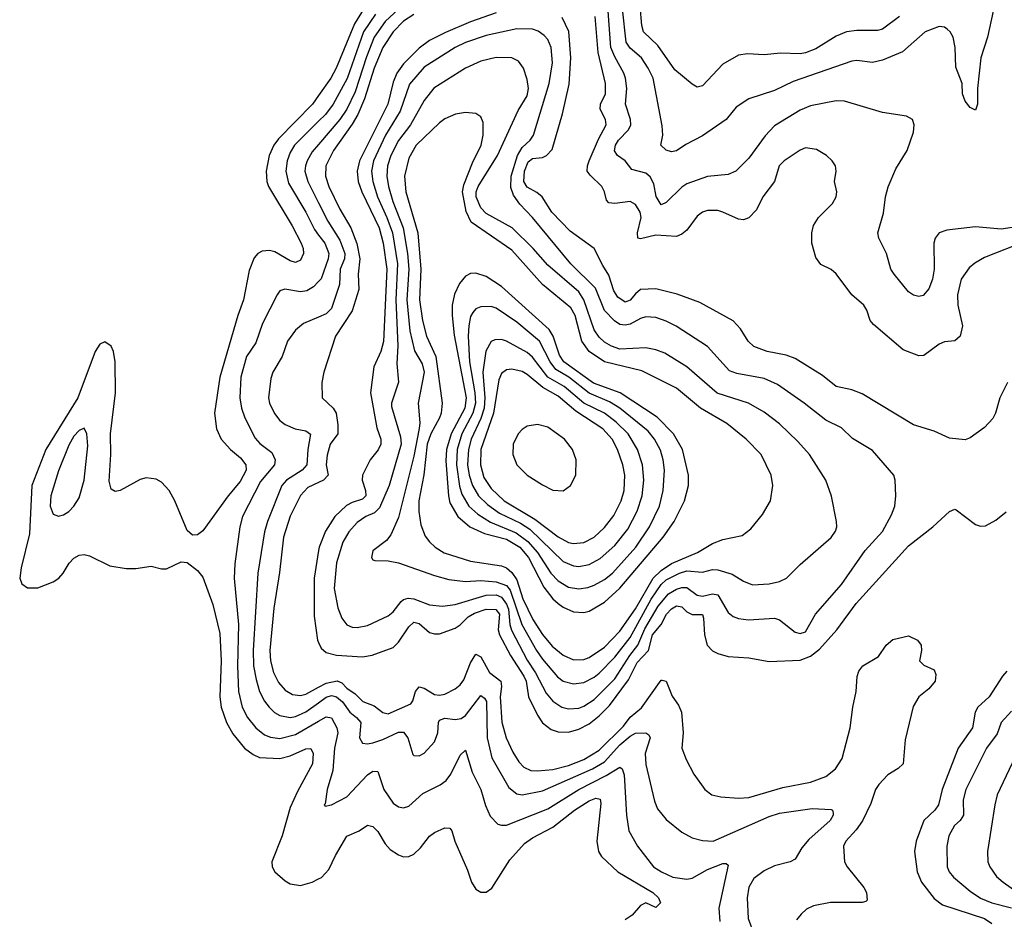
# Model space of a CAD drawing. Header units: inches. Extents: x 1649636 to 1815363, y 506543 to 641975.
# Tile 303 of 656: x 1678839 to 1682662, y 625846 to 629338. Entities that reach past the tile are written whole.
import ezdxf

# ---------------------------------------------------------------- set-up
doc = ezdxf.new("R2010")
doc.units = ezdxf.units.IN
doc.header["$MEASUREMENT"] = 0
doc.layers.add('B6672', color=7, linetype='Continuous')
doc.layers.add('B6682', color=7, linetype='Continuous')

msp = doc.modelspace()

# ---------------------------------------------------------------- linework, layer by layer
at = {"layer": 'B6672', "color": 5}
for points, elevation in [([(1680000, 629043.7), (1679976.1, 629010), (1679844.2, 628875.8), (1679826.3, 628850), (1679808.3, 628810), (1679796.4, 628750), (1679799.3, 628710), (1679805.3, 628690), (1679897.8, 628537.8), (1679932.1, 628470), (1679940.1, 628450), (1679941.9, 628430), (1679930, 628404.5), (1679910, 628395.6), (1679890, 628402.3), (1679830, 628437.3), (1679810, 628441.7), (1679781.3, 628438.7), (1679764, 628430), (1679750, 628412.8), (1679730, 628363.7), (1679708, 628250), (1679685.9, 628190), (1679616.9, 627950), (1679595.4, 627810), (1679603.7, 627750), (1679621.8, 627710), (1679657.9, 627670), (1679697.4, 627637.4), (1679717.1, 627610), (1679718.8, 627590), (1679695.1, 627544.9), (1679648.7, 627490), (1679550, 627354), (1679530, 627338.7), (1679510, 627337), (1679490, 627355.1), (1679441.4, 627470), (1679419.9, 627510), (1679390, 627542.2), (1679370, 627554.7), (1679330, 627559.9), (1679306.9, 627553.1), (1679230, 627509.9), (1679210, 627506.2), (1679195.2, 627515.2), (1679187.1, 627547.1), (1679192.8, 627650), (1679191.6, 627730), (1679211.2, 627890), (1679209.9, 628010), (1679204, 628050), (1679194.2, 628070), (1679170, 628086.9), (1679150, 628077.9), (1679132.6, 628050), (1679064.8, 627870), (1678940.9, 627670), (1678886.9, 627530), (1678878.1, 627341.9), (1678844.6, 627210), (1678839.5, 627170), (1678848.1, 627148.1), (1678870, 627132.6), (1678910, 627132.7), (1678970, 627155.7), (1678991.2, 627170), (1679008.5, 627190), (1679031.8, 627228.2), (1679050, 627248.3), (1679070, 627259.7), (1679090, 627262.6), (1679110, 627256.9), (1679190, 627217.5), (1679252.4, 627207.6), (1679290, 627207.2), (1679350, 627217.1), (1679390, 627206), (1679410, 627206), (1679466.8, 627233.2), (1679490, 627230.7), (1679530, 627200.4), (1679550, 627174.4), (1679590, 627068.5), (1679616.1, 626956.1), (1679621.3, 626850), (1679616.6, 626710), (1679621.2, 626670), (1679642.5, 626610), (1679666.7, 626566.7), (1679712.1, 626510), (1679745.4, 626485.4), (1679770, 626474.9), (1679850, 626470.5), (1679890, 626481.1), (1679950, 626508.4), (1679970, 626509.1), (1679979.3, 626490), (1679976.2, 626450), (1679917.9, 626342.1), (1679890, 626280.3), (1679858.5, 626170), (1679818.7, 626070), (1679820.1, 626050), (1679829.6, 626030), (1679870, 625996.1), (1679890, 625984.4), (1679930, 625977.3), (1679975.1, 625990), (1680000, 626003.1)], 520), ([(1680000, 628943.2), (1679907.1, 628850), (1679890, 628822.6), (1679877.6, 628790), (1679873, 628750), (1679882.9, 628702.9), (1679950.8, 628590), (1679983.6, 628523.6), (1680000, 628501.8)], 540), ([(1680000, 628853.5), (1679975.4, 628824.6), (1679955, 628790), (1679948.9, 628770), (1679947, 628750), (1679958.5, 628710), (1680000, 628627.3)], 560), ([(1680000, 628322), (1679979.6, 628300.4), (1679954.4, 628285.6), (1679930, 628281.1), (1679868.7, 628291.3), (1679850, 628284.7), (1679838.8, 628270), (1679781.8, 628158.2), (1679756, 628084), (1679720.4, 628030), (1679698.2, 627950), (1679693.6, 627870), (1679700.3, 627830), (1679713.1, 627793.1), (1679753.7, 627713.7), (1679772.5, 627692.5), (1679818.1, 627658.1), (1679831.6, 627630), (1679828.2, 627610), (1679774.1, 627545.9), (1679704.4, 627410), (1679694.7, 627370), (1679674.5, 627225.5), (1679671.6, 627170), (1679689, 626990), (1679684.6, 626830), (1679688.6, 626730), (1679703.1, 626670), (1679723.8, 626630), (1679756.6, 626590), (1679790, 626562.7), (1679812.7, 626552.7), (1679850, 626548.2), (1679910, 626563.1), (1680000, 626614.7)], 540), ([(1680000, 628183.5), (1679941, 628159), (1679910, 628132.6), (1679879.2, 628090), (1679859, 628030), (1679821.9, 627970), (1679814.4, 627945.6), (1679805.9, 627870), (1679809.6, 627849.6), (1679828.9, 627808.9), (1679850, 627782.7), (1679870, 627766.3), (1679908.5, 627750), (1679950, 627742.4), (1679968.6, 627728.6), (1679958.3, 627670), (1679954.4, 627610), (1679935.6, 627590), (1679875.9, 627550), (1679857.9, 627530), (1679801.2, 627390), (1679790.1, 627350), (1679764.6, 627190), (1679745.4, 626890), (1679747.4, 626830), (1679757, 626777), (1679771, 626731), (1679790, 626693.5), (1679807.7, 626670), (1679829.4, 626649.4), (1679850, 626637.5), (1679890, 626629.7), (1679910, 626633.4), (1679950, 626651), (1680000, 626686.6)], 560), ([(1680000, 627541.2), (1679958.4, 627521.6), (1679930, 627490.6), (1679889.5, 627410.5), (1679864, 627330), (1679848, 627192), (1679825.8, 627054.2), (1679810.8, 626890), (1679813.4, 626850), (1679824.7, 626804.7), (1679844.9, 626764.9), (1679870, 626735.6), (1679898.8, 626718.8), (1679930, 626714.7), (1679950, 626719.9), (1680000, 626746.7)], 580), ([(1680000, 627277.1), (1679983.4, 627170), (1679983.2, 627023.2), (1679995.6, 626930), (1680000, 626920.4)], 620)]:
    msp.add_lwpolyline(points, dxfattribs=dict(at, elevation=elevation))
at = {"layer": 'B6672', "color": 5, "elevation": 540}
msp.add_lwpolyline([(1679090, 627752.6), (1679070, 627743.1), (1679050, 627720.7), (1679030, 627686), (1678990, 627587.4), (1678960.1, 627490), (1678957.2, 627450), (1678970, 627418.3), (1678990, 627411.3), (1679010, 627416.2), (1679030, 627429.2), (1679050, 627449.2), (1679070, 627482.3), (1679089.4, 627550), (1679103.9, 627683.9), (1679100.8, 627730)], close=True, dxfattribs=at)
at = {"layer": 'B6682', "color": 5}
for points, elevation in [([(1680177.3, 629382.7), (1680138.8, 629321.2), (1680068.3, 629150), (1680046.9, 629110), (1680000, 629043.7)], 520), ([(1680310, 629378.9), (1680258.5, 629330), (1680216.3, 629270), (1680186.1, 629193.9), (1680142.6, 629057.4), (1680109.5, 628990), (1680081.9, 628950), (1680000, 628853.5)], 560), ([(1682710, 628533.3), (1682650, 628524.9), (1682550, 628534), (1682438.6, 628521.4), (1682409.5, 628510.5), (1682393.8, 628490), (1682388.4, 628470), (1682390.1, 628370), (1682383.2, 628330), (1682370, 628293.6), (1682347.5, 628267.5), (1682330, 628263), (1682310, 628268), (1682290, 628281.3), (1682235.1, 628350), (1682222.4, 628370), (1682205.3, 628430), (1682175.3, 628490), (1682170.8, 628510), (1682193.9, 628586.1), (1682200.8, 628650), (1682211.5, 628688.5), (1682241.1, 628758.9), (1682285.7, 628830), (1682310, 628901), (1682313, 628930), (1682306, 628950), (1682283, 628963), (1682190, 628978), (1682041.5, 629021.5), (1682010, 629022.9), (1681910, 629003.4), (1681870, 628986.4), (1681770, 628925.5), (1681733.5, 628886.5), (1681670, 628800.3), (1681620.2, 628750), (1681590, 628736.5), (1681510, 628729), (1681430, 628700.2), (1681410, 628688), (1681350, 628628), (1681330, 628618.7), (1681311.3, 628651.3), (1681301.1, 628701.1), (1681287.7, 628727.7), (1681270, 628741.6), (1681216.8, 628756.8), (1681190.6, 628790), (1681160.2, 628810), (1681149.2, 628829.2), (1681152.6, 628850), (1681164.8, 628870), (1681202.7, 628910), (1681212.6, 628930), (1681211, 628950), (1681192.2, 629010), (1681197, 629070), (1681191.4, 629110), (1681185.5, 629130), (1681150, 629193.3), (1681135.3, 629230), (1681124.9, 629370)], 560), ([(1682618.8, 629370), (1682596.8, 629270), (1682571.8, 629190), (1682558.4, 629070), (1682558.3, 629010), (1682550, 628986), (1682530, 628996.9), (1682510, 629022), (1682499.8, 629050), (1682499.3, 629090), (1682473.9, 629153.9), (1682471.5, 629230), (1682463.2, 629270), (1682452.4, 629290), (1682440.5, 629300.5), (1682430, 629308.7), (1682410, 629311.3), (1682355.3, 629290), (1682266.8, 629213.2), (1682190, 629180.5), (1682150, 629171.9), (1682090, 629178.7), (1682070, 629176.5), (1681842.3, 629097.7), (1681770, 629062.5), (1681670, 629031), (1681621.8, 628998.2), (1681582.6, 628950), (1681490, 628886.6), (1681426.2, 628853.8), (1681390, 628828.5), (1681370, 628825.3), (1681350, 628830.9), (1681328.7, 628850), (1681336, 628890), (1681334.5, 628925.5), (1681298.8, 629110), (1681279.6, 629150), (1681253.2, 629190), (1681210, 629226.5), (1681194.5, 629250), (1681180.3, 629380.3)], 540), ([(1682255.4, 629350), (1682190, 629300.8), (1682170, 629295), (1682090, 629295.3), (1682050, 629289.9), (1682010, 629273.1), (1681930, 629223.9), (1681890, 629208.4), (1681870, 629204.5), (1681792.8, 629207.2), (1681730, 629201.5), (1681665.2, 629205.2), (1681630, 629199.3), (1681570, 629165.2), (1681490, 629081.4), (1681470, 629076.3), (1681450, 629087), (1681382.6, 629142.6), (1681317, 629237), (1681261.3, 629290), (1681254.7, 629314.7), (1681248.1, 629390)], 520), ([(1680690, 629364.7), (1680590, 629329.6), (1680492.3, 629287.7), (1680430, 629256.2), (1680390, 629227.7), (1680330, 629166.7), (1680304.2, 629130), (1680290, 629095.4), (1680268.6, 629010), (1680158.8, 628790), (1680149.5, 628750), (1680154.2, 628710), (1680167.3, 628670), (1680234.7, 628530), (1680250.8, 628470.8), (1680265, 628370), (1680251.5, 628088.5), (1680241.1, 628050), (1680214.1, 627990), (1680201.9, 627890), (1680225.8, 627754.2), (1680241.1, 627710), (1680241.3, 627690), (1680231.8, 627668.2), (1680200.7, 627630), (1680170.7, 627570), (1680169.4, 627550), (1680181.8, 627510), (1680182.8, 627490), (1680170, 627477.2), (1680130, 627464.5), (1680108.3, 627451.7), (1680063.3, 627410), (1680026.7, 627353.3), (1680002, 627290), (1680000, 627277.1)], 620), ([(1680220.7, 629359.3), (1680174.3, 629290), (1680111.3, 629108.7), (1680056.7, 629010), (1680026.8, 628970), (1680000, 628943.2)], 540), ([(1680370, 629357.2), (1680330, 629331.6), (1680289.1, 629290), (1680250, 629229.9), (1680216.3, 629150), (1680178.8, 629030), (1680152, 628970), (1680130, 628932), (1680057.5, 628830), (1680027.8, 628770), (1680026.6, 628730), (1680039.7, 628690), (1680082.1, 628602.1), (1680124.8, 628530), (1680148.7, 628468.7), (1680159.6, 628410), (1680154.2, 628350), (1680155.7, 628290), (1680130, 628207.5), (1680065.2, 628110), (1680020.8, 627970), (1680012.3, 627930), (1680014, 627870), (1680056.3, 627830), (1680067.6, 627810), (1680074.7, 627765.3), (1680075.1, 627730), (1680044.6, 627690), (1680032.7, 627647.3), (1680029.8, 627610), (1680036.9, 627570), (1680018.6, 627550), (1680000, 627541.2)], 580), ([(1682674.8, 627930), (1682645.1, 627870), (1682628.1, 627810), (1682617.7, 627790), (1682585.5, 627754.5), (1682530, 627715), (1682510, 627706.8), (1682450, 627713.6), (1682390, 627740.9), (1682310, 627764.8), (1682110, 627885.7), (1682070, 627901.4), (1682010, 627914.1), (1681956.4, 627956.4), (1681850, 628023), (1681815.6, 628035.6), (1681741.6, 628050), (1681689.9, 628069.9), (1681667.8, 628090), (1681638.5, 628138.5), (1681610, 628168.7), (1681480.2, 628240.2), (1681391.9, 628271.9), (1681310, 628292.8), (1681250, 628289.9), (1681230, 628274), (1681210, 628249.4), (1681190, 628241.6), (1681161.3, 628261.3), (1681145.9, 628285.9), (1681126.7, 628346.7), (1681103.2, 628383.2), (1681070.2, 628450.2), (1680976.8, 628516.8), (1680905, 628590), (1680867.8, 628650), (1680847.2, 628667.2), (1680810, 628687.4), (1680797.4, 628710), (1680799.2, 628750), (1680814.1, 628785.9), (1680830, 628798.4), (1680870, 628803.2), (1680885.2, 628810), (1680906.7, 628833.3), (1680947.5, 628972.5), (1680972.5, 629087.5), (1680979.9, 629190), (1680971.4, 629291.4), (1680946.3, 629346.3)], 620), ([(1682750, 628478.8), (1682585.3, 628414.7), (1682547.6, 628392.4), (1682526, 628374), (1682495.4, 628330), (1682480.9, 628270), (1682482, 628230), (1682500.4, 628150), (1682491, 628109), (1682470, 628091.6), (1682430, 628086.9), (1682410, 628078.3), (1682350, 628033.8), (1682330, 628033.6), (1682270, 628056.8), (1682154.9, 628154.9), (1682141.5, 628170), (1682129.1, 628210), (1682117.1, 628230), (1682069.9, 628269.9), (1682010, 628351.6), (1681990, 628368), (1681950, 628388), (1681930, 628415.1), (1681915.4, 628470), (1681914.7, 628510), (1681921.4, 628538.6), (1681941.6, 628570), (1681995.4, 628624.6), (1682009.7, 628650), (1682012.6, 628670), (1682003, 628710), (1682009.6, 628750), (1682007.6, 628770), (1681994, 628790), (1681972, 628810), (1681933.5, 628833.5), (1681890, 628839.8), (1681870, 628831.7), (1681807.2, 628790), (1681788.6, 628770), (1681770.3, 628710), (1681724.9, 628650), (1681700.7, 628599.3), (1681670, 628568.4), (1681650, 628561.5), (1681630, 628563.8), (1681570, 628591.2), (1681550, 628596.5), (1681510, 628596.7), (1681490, 628590.5), (1681470, 628575.4), (1681430, 628521.4), (1681410, 628504.6), (1681390, 628496.5), (1681310, 628500.9), (1681250, 628486.8), (1681238.9, 628490), (1681238.1, 628510), (1681251.9, 628570), (1681248.6, 628590), (1681230, 628619.8), (1681210, 628632.3), (1681150, 628623.9), (1681126.8, 628626.8), (1681117.5, 628637.5), (1681109.9, 628670), (1681099.2, 628690), (1681054, 628734), (1681043.4, 628750), (1681044, 628770), (1681051.1, 628790), (1681086.5, 628873.5), (1681116.4, 628930), (1681113.5, 628950), (1681093.7, 628990), (1681094.3, 629010), (1681113.8, 629050), (1681114.5, 629090), (1681085.3, 629210), (1681073.5, 629350)], 580), ([(1680000, 628627.3), (1680035.9, 628555.9), (1680082.4, 628482.4), (1680102.3, 628430), (1680100.6, 628410), (1680084.1, 628370), (1680081.3, 628310), (1680050, 628216.8), (1680030, 628195.9), (1680000, 628183.5)], 560), ([(1680000, 628501.8), (1680023.8, 628470), (1680040.3, 628430), (1680037.6, 628410), (1680010, 628332.5), (1680000, 628322)], 540), ([(1680000, 626920.4), (1680010, 626898.6), (1680030, 626882), (1680070, 626871), (1680170, 626864.9), (1680208.6, 626871.4), (1680290, 626901.1), (1680310, 626921.4), (1680350, 626981.5), (1680370, 626999.2), (1680390, 626994), (1680430, 626959.5), (1680450, 626953.9), (1680470, 626954.8), (1680530, 626976.3), (1680550, 626989.7), (1680580.1, 627019.9), (1680605, 627035), (1680650, 627050.4), (1680688.3, 627048.3), (1680702.5, 627030), (1680697.5, 626970), (1680702.5, 626950), (1680745.1, 626870), (1680797.4, 626790), (1680806.3, 626770), (1680815.6, 626710), (1680850, 626639), (1680870, 626608.9), (1680903.2, 626583.2), (1680930, 626573.6), (1680970, 626572.5), (1681010, 626584.4), (1681050, 626605.1), (1681090, 626635.4), (1681130, 626676.5), (1681203.7, 626776.3), (1681237, 626843), (1681280.3, 626890), (1681296.2, 626950), (1681329.8, 626990.2), (1681351, 627030), (1681370, 627051.2), (1681390, 627063.1), (1681410, 627059.2), (1681430, 627040.1), (1681450, 627029.2), (1681490, 627028.9), (1681494.8, 627014.8), (1681498, 626950), (1681508.3, 626910), (1681530, 626888.3), (1681550, 626877.8), (1681590, 626866.7), (1681670, 626861.2), (1681750, 626846.7), (1681870, 626851.9), (1681910, 626867.6), (1681944.8, 626895.2), (1682011.6, 626970), (1682087.7, 627072.3), (1682290, 627296.3), (1682385.1, 627370), (1682450, 627428.8), (1682470, 627437.6), (1682475.8, 627435.8), (1682550, 627378.4), (1682570, 627372.2), (1682590, 627374), (1682630, 627395.3), (1682670, 627427.2)], 620), ([(1680000, 626746.7), (1680030, 626762.8), (1680071.6, 626771.6), (1680090, 626764.1), (1680110, 626743.8), (1680142, 626722), (1680171.2, 626691.2), (1680215.4, 626675.4), (1680250, 626649.3), (1680270, 626644.3), (1680357.5, 626682.5), (1680366.3, 626693.7), (1680376.9, 626730), (1680390, 626748.5), (1680410, 626743.3), (1680450, 626719.1), (1680470, 626715.9), (1680490, 626719.8), (1680530, 626741.1), (1680550, 626756.8), (1680564.5, 626775.5), (1680590, 626841.3), (1680610, 626875), (1680630, 626864.6), (1680663.8, 626803.8), (1680707.6, 626770), (1680710.1, 626750), (1680704.9, 626710), (1680711.2, 626611.2), (1680728.5, 626550), (1680754.8, 626494.8), (1680777.4, 626457.4), (1680796.9, 626436.9), (1680824.3, 626424.3), (1680850, 626422.3), (1680910, 626428.1), (1680970, 626442.7), (1681030, 626467), (1681090, 626503.2), (1681183.5, 626596.5), (1681210, 626631.3), (1681253.5, 626666.5), (1681330, 626775), (1681334.6, 626774.6), (1681350, 626770.2), (1681372.6, 626712.6), (1681396.9, 626676.9), (1681408.4, 626650), (1681415.3, 626570), (1681410.9, 626510), (1681426.6, 626466.6), (1681456.9, 626410), (1681499.6, 626350), (1681526.4, 626330), (1681561.3, 626321.3), (1681630, 626315.9), (1681670, 626319), (1681802.2, 626357.8), (1681910, 626378.2), (1681970, 626401.1), (1682007.2, 626430), (1682033.2, 626470), (1682064.5, 626590), (1682074, 626670), (1682086.8, 626730), (1682091.2, 626788.8), (1682097.7, 626810), (1682113.7, 626830), (1682173.4, 626866.6), (1682204, 626910), (1682230, 626931.9), (1682290, 626946), (1682326, 626930), (1682339.1, 626910), (1682340.5, 626890), (1682333, 626850), (1682350, 626833), (1682390, 626814.9), (1682397, 626797), (1682393.7, 626770), (1682370, 626740.7), (1682330.7, 626709.3), (1682308.2, 626671.7), (1682277.4, 626542.6), (1682270.1, 626449.9), (1682250, 626431.5), (1682210, 626407), (1682175.1, 626370), (1682162.6, 626350), (1682143.6, 626296.4), (1682111.9, 626228.1), (1682087, 626193), (1682047.7, 626150), (1682038.5, 626130), (1682041.6, 626070), (1682052.6, 626050), (1682116.8, 625970), (1682127.9, 625950), (1682130, 625920.9), (1682125.1, 625914.9), (1682110, 625911.8), (1681987.9, 625912.1), (1681921, 625899), (1681894.8, 625885.2), (1681873.2, 625866.8), (1681855.5, 625844.5)], 580), ([(1682672.6, 626810), (1682654.8, 626790), (1682603, 626710), (1682559.5, 626670), (1682549, 626650), (1682539, 626590), (1682483.1, 626510), (1682420.5, 626350), (1682406.3, 626290), (1682392.8, 626270), (1682349.5, 626230), (1682320.4, 626150), (1682314.1, 626110), (1682323.8, 626030), (1682341, 625990), (1682390, 625927.1), (1682422.4, 625902.4), (1682586, 625850), (1682613.8, 625830)], 620), ([(1680000, 626686.6), (1680030, 626707.9), (1680050, 626715.1), (1680070, 626709.7), (1680093, 626690), (1680121.1, 626650), (1680147.3, 626630), (1680163.4, 626610), (1680158.4, 626550), (1680170, 626530.2), (1680190, 626527.5), (1680210, 626531.2), (1680250, 626544.1), (1680310, 626572.1), (1680330, 626572.1), (1680347, 626550), (1680366.1, 626486.1), (1680370, 626481.7), (1680390, 626480.2), (1680410, 626491.3), (1680450, 626534.9), (1680463.2, 626570), (1680465.6, 626610), (1680470, 626619.7), (1680490, 626626.9), (1680530, 626621.9), (1680553.8, 626626.2), (1680570, 626637.2), (1680630, 626715.5), (1680644.3, 626704.3), (1680651.4, 626691.4), (1680654.3, 626550), (1680672.5, 626472.5), (1680738.2, 626358.2), (1680770, 626333.4), (1680790, 626329.6), (1680870, 626344.7), (1681064.1, 626430), (1681110, 626457.1), (1681170, 626523.1), (1681210, 626557), (1681230, 626568.8), (1681270.5, 626570.5), (1681281.9, 626561.9), (1681287.4, 626550), (1681268.1, 626490), (1681270, 626447.3), (1681304.4, 626304.4), (1681315.3, 626275.3), (1681350, 626233.4), (1681410, 626184.5), (1681450, 626163.2), (1681490, 626151.8), (1681531.6, 626150), (1681750, 626245.5), (1681790, 626258.7), (1681915.8, 626275.8), (1681990, 626273.1), (1681995.5, 626270), (1681998.2, 626258.2), (1681998.5, 626250), (1681985.8, 626230), (1681904, 626156), (1681876.1, 626123.9), (1681850, 626079.6), (1681831.2, 626068.8), (1681770, 626053.8), (1681730, 626034.8), (1681690, 626004.8), (1681670, 625971.3), (1681664.6, 625930), (1681667.5, 625850), (1681690.1, 625790)], 560), ([(1680000, 626614.7), (1680030, 626631.9), (1680050, 626628.4), (1680071.2, 626590), (1680074.3, 626570), (1680061.8, 626510), (1680055.5, 626424.5), (1680032.7, 626350), (1680025.5, 626294.5), (1680021, 626290), (1680025.2, 626285.2), (1680050, 626290.3), (1680110, 626321.7), (1680190, 626407.1), (1680210, 626421), (1680230, 626419.6), (1680253.5, 626350), (1680290, 626296.9), (1680310, 626282.3), (1680330, 626279), (1680350, 626285.5), (1680405.2, 626334.8), (1680472.2, 626367.8), (1680494.8, 626385.2), (1680513, 626410), (1680550, 626483.1), (1680570, 626502.4), (1680596.8, 626416.8), (1680630.1, 626350), (1680648.2, 626288.2), (1680666.8, 626246.8), (1680696.2, 626216.2), (1680710, 626211.1), (1680730, 626211.7), (1680890, 626274.8), (1681009.9, 626350), (1681116.1, 626403.9), (1681170, 626436.8), (1681178.9, 626430), (1681187, 626407), (1681195.1, 626250), (1681205, 626190), (1681238, 626130), (1681300.6, 626050), (1681331.6, 626030), (1681375.8, 626010), (1681430, 626002), (1681450, 626006.6), (1681510, 626039.8), (1681570, 626062.8), (1681582.5, 626062.5), (1681590, 626056), (1681553.6, 625890), (1681558.3, 625838.3)], 540), ([(1682690, 626654), (1682649.7, 626610.3), (1682634.1, 626565.9), (1682593.5, 626510), (1682512.4, 626350), (1682502.5, 626310), (1682503.4, 626250), (1682491.6, 626230), (1682469.4, 626210), (1682447, 626170), (1682439.3, 626130), (1682440.9, 626050), (1682447.8, 626030), (1682464.6, 626010), (1682530, 625955.4), (1682570, 625928.2), (1682613.6, 625910), (1682690, 625891.5)], 640), ([(1682740.1, 626550), (1682635.3, 626330), (1682625.1, 626290), (1682597.7, 626110), (1682598.9, 626070), (1682606, 626050), (1682632.7, 626012.7), (1682658.5, 625990), (1682810, 625882.9)], 660), ([(1680000, 626003.1), (1680011.1, 626008.9), (1680040.1, 626039.9), (1680065.7, 626094.3), (1680110, 626169.2), (1680156.9, 626190), (1680190, 626211.2), (1680210, 626207.1), (1680230, 626187.1), (1680258.7, 626138.7), (1680277.9, 626117.9), (1680310, 626096.2), (1680330, 626089.2), (1680350, 626090.2), (1680370, 626099.7), (1680396, 626124), (1680430, 626168.4), (1680450, 626183.7), (1680490, 626200.9), (1680510, 626200.4), (1680517.4, 626190), (1680528.5, 626150), (1680577.6, 626037.6), (1680593.1, 625990), (1680610, 625962.8), (1680630, 625951.1), (1680650, 625952), (1680672.9, 625967.1), (1680743, 626077), (1680798.9, 626141.1), (1680830, 626162.9), (1680910, 626203.8), (1680994.1, 626270), (1681050, 626306.4), (1681076.6, 626316.6), (1681092.8, 626312.8), (1681096, 626296), (1681079.9, 626150), (1681087, 626110), (1681098.7, 626090), (1681161.5, 626030), (1681297.4, 625950), (1681319.6, 625930), (1681328, 625910), (1681310, 625892), (1681270, 625909.7), (1681250, 625899.7), (1681217.2, 625862.8), (1681190, 625844.5)], 520)]:
    msp.add_lwpolyline(points, dxfattribs=dict(at, elevation=elevation))
for points, elevation in [([(1680770, 629302.3), (1680650, 629276.7), (1680570, 629248.6), (1680530, 629229.9), (1680410, 629153.4), (1680352.4, 629087.6), (1680317.2, 628982.8), (1680260.2, 628890), (1680212.8, 628790), (1680205.1, 628750), (1680210.1, 628709.9), (1680229, 628650), (1680265.2, 628570), (1680286.7, 628510), (1680306.2, 628390), (1680299.7, 628250), (1680308.1, 628071.9), (1680303.5, 628003.5), (1680310.6, 627930.6), (1680283.3, 627850), (1680283.5, 627836.5), (1680318.1, 627718.1), (1680320.4, 627690), (1680273.8, 627530), (1680237.1, 627442.9), (1680216.8, 627423.2), (1680183.5, 627410), (1680150, 627386.6), (1680117.1, 627350), (1680093.9, 627310), (1680069.6, 627229.6), (1680061, 627130), (1680075, 627055), (1680090, 627014.6), (1680110, 626989.3), (1680130, 626980.2), (1680150, 626978.2), (1680190, 626986.6), (1680270, 627024.6), (1680290, 627039.7), (1680320.4, 627079.6), (1680330, 627087.5), (1680347.6, 627092.4), (1680370.1, 627090.1), (1680430, 627066.8), (1680481.6, 627061.6), (1680530, 627068.3), (1680650, 627104.5), (1680690, 627105.1), (1680710, 627095.9), (1680729.6, 627069.6), (1680736.9, 627050), (1680742.9, 626990), (1680749.1, 626969.1), (1680810, 626851.6), (1680842.6, 626802.6), (1680883.6, 626723.6), (1680910, 626693.2), (1680944, 626670), (1680970, 626663.1), (1681010, 626665.6), (1681030, 626672.9), (1681070, 626699.2), (1681150, 626780.1), (1681208.2, 626870), (1681240, 626910), (1681266.4, 626973.6), (1681318.9, 627061.1), (1681358.1, 627110), (1681390, 627127.7), (1681410, 627134.1), (1681430, 627133.9), (1681470, 627104.4), (1681490, 627100.1), (1681530, 627109), (1681550, 627106), (1681590, 627037.6), (1681610, 627021), (1681630, 627013.1), (1681668.7, 627008.7), (1681770, 627014.7), (1681790, 627009.2), (1681850, 626961.1), (1681870, 626955.2), (1681890, 626961.8), (1681929.8, 627030), (1682030, 627146.2), (1682122.5, 627277.5), (1682190, 627351.4), (1682224.5, 627415.5), (1682237.6, 627450), (1682241.7, 627490), (1682238.9, 627550), (1682234, 627570), (1682150, 627666), (1682072.6, 627712.6), (1682030, 627753.1), (1681970, 627784), (1681885.6, 627850), (1681782.1, 627922.1), (1681730, 627944.8), (1681624.2, 627964.2), (1681595.4, 627975.4), (1681510, 628069.9), (1681388.3, 628148.3), (1681350, 628167.1), (1681310, 628182.1), (1681270, 628184.4), (1681250, 628178.6), (1681210, 628156.6), (1681190, 628151.7), (1681170, 628154.1), (1681148.4, 628168.4), (1681110, 628209.2), (1681075.1, 628295.1), (1680979.7, 628390), (1680831, 628570), (1680781.5, 628621.5), (1680756.5, 628656.5), (1680746.3, 628686.3), (1680747.9, 628730), (1680772.8, 628810), (1680790, 628841.1), (1680821.5, 628870), (1680834, 628890), (1680895.7, 629090), (1680908.6, 629170), (1680903.4, 629230), (1680890, 629260.4), (1680876.4, 629276.4), (1680853.1, 629293.1), (1680830, 629300.8)], 640), ([(1680690, 629190.5), (1680630, 629177.1), (1680570.2, 629150), (1680447.8, 629072.2), (1680410, 629024.5), (1680356.5, 628930), (1680310, 628869.3), (1680280.2, 628810), (1680267.1, 628770), (1680265, 628730), (1680270.9, 628690), (1680288.4, 628631.6), (1680328.3, 628530), (1680345.1, 628430), (1680350.5, 628370), (1680342.9, 628250), (1680354.6, 628130), (1680371.9, 628051.9), (1680402.2, 628002.2), (1680409.7, 627970), (1680386.1, 627850), (1680392.8, 627772.8), (1680390.5, 627750.5), (1680370, 627644.2), (1680310, 627406.3), (1680281.1, 627338.9), (1680263.1, 627316.9), (1680210, 627276), (1680205.5, 627250), (1680210, 627241), (1680218.8, 627238.8), (1680270, 627237.1), (1680310, 627230.3), (1680450, 627180.4), (1680505.3, 627165.3), (1680570, 627157.9), (1680630, 627160.9), (1680690, 627155.6), (1680730, 627142.2), (1680743.6, 627123.6), (1680789.6, 626990), (1680845.9, 626890), (1680870, 626855.5), (1680927.9, 626787.9), (1680950, 626771.1), (1680990, 626760.3), (1681030, 626765.5), (1681070, 626785.8), (1681090, 626801.6), (1681150, 626863.3), (1681210, 626939.5), (1681290.9, 627089.1), (1681330, 627145.8), (1681350, 627163.8), (1681401.4, 627190), (1681430, 627198.9), (1681490, 627193), (1681530, 627203.4), (1681550, 627202.7), (1681606.1, 627186.1), (1681650, 627158), (1681684.8, 627144.8), (1681748.8, 627148.8), (1681790, 627156.8), (1681817.2, 627170), (1681870, 627223.7), (1681990, 627328.7), (1682007.5, 627352.5), (1682012.6, 627370), (1682011.1, 627390), (1681991.3, 627488.7), (1681969.8, 627550), (1681905.8, 627650), (1681861.1, 627701.1), (1681790, 627769.8), (1681730, 627815), (1681669.1, 627849.1), (1681548, 627888), (1681430, 627989.9), (1681343.8, 628043.8), (1681310, 628056.7), (1681270, 628063.8), (1681170, 628059.5), (1681136.8, 628070), (1681110, 628085.9), (1681090, 628105), (1681070, 628134.5), (1681030.4, 628250.4), (1681010, 628281.1), (1680890, 628385.4), (1680833.3, 628450), (1680751.9, 628530), (1680650, 628585.8), (1680630, 628607.1), (1680612.3, 628650), (1680612, 628670), (1680619.2, 628690), (1680694.4, 628810), (1680775.3, 628984.7), (1680810, 629042), (1680815.6, 629070), (1680810, 629105.1), (1680795.7, 629150), (1680776.8, 629176.8), (1680749.9, 629189.9)], 660), ([(1680570, 628977.7), (1680531.1, 628971.1), (1680490, 628952.4), (1680470, 628937.3), (1680378.2, 628850), (1680350, 628800.4), (1680333.8, 628730), (1680338.2, 628670), (1680385.3, 628510), (1680397.6, 628370), (1680392.3, 628250), (1680403.6, 628170), (1680418.8, 628110), (1680454.7, 628030), (1680479.6, 627850), (1680476.4, 627810), (1680470, 627792), (1680435.2, 627730), (1680421.8, 627690), (1680408.8, 627571.2), (1680389.4, 627470), (1680389.4, 627429.4), (1680396.8, 627376.8), (1680413.6, 627333.6), (1680430.7, 627310.7), (1680452.5, 627290), (1680488.1, 627268.1), (1680590, 627235.7), (1680710, 627217.5), (1680730, 627210.1), (1680750, 627192), (1680770, 627164.4), (1680793.5, 627090), (1680831.8, 627010), (1680870, 626952), (1680906.8, 626906.8), (1680950, 626871), (1680990, 626853.5), (1681030, 626854.6), (1681050, 626862.1), (1681110, 626902.3), (1681170, 626964.1), (1681230, 627051.1), (1681299.6, 627170), (1681330, 627200.4), (1681370, 627226.7), (1681471.6, 627270), (1681530, 627304.4), (1681570, 627319.8), (1681644.5, 627335.5), (1681678.1, 627361.9), (1681723.3, 627416.7), (1681754.5, 627470), (1681763.9, 627530), (1681757.6, 627570), (1681717.8, 627650), (1681659.8, 627710), (1681585.5, 627770), (1681482.8, 627830), (1681390, 627907.2), (1681255.4, 627975.4), (1681110, 628009.4), (1681050, 628049.9), (1681021.6, 628090), (1680996.2, 628190), (1680979.3, 628219.3), (1680869.9, 628310), (1680750, 628443.1), (1680592, 628552), (1680573, 628593), (1680558.6, 628670), (1680563.8, 628696.2), (1680597.4, 628782.6), (1680631, 628850), (1680638.6, 628890), (1680638.7, 628938.7), (1680630, 628960.9), (1680610, 628973.6)], 680), ([(1680610, 628353.9), (1680590, 628353), (1680570, 628342.8), (1680546.5, 628313.5), (1680527.5, 628272.5), (1680519.1, 628230), (1680518.4, 628190), (1680526.6, 628113.4), (1680573.4, 627870), (1680568.1, 627830), (1680515.3, 627730), (1680496.5, 627670), (1680494.5, 627625.5), (1680504, 627490), (1680510, 627463.2), (1680540.9, 627410), (1680587.3, 627370), (1680644.2, 627344.2), (1680730, 627321.5), (1680781.7, 627290), (1680814.6, 627250), (1680875, 627135), (1680909.3, 627090), (1680930, 627071.4), (1680950, 627057.2), (1680990, 627040.1), (1681030, 627037.1), (1681050, 627041.7), (1681110, 627076.8), (1681170, 627131.3), (1681338.5, 627330), (1681380.1, 627390), (1681420.9, 627470), (1681436.7, 627530), (1681436.6, 627570), (1681412.7, 627670), (1681378.3, 627730), (1681315.2, 627795.2), (1681171, 627890), (1681067.1, 627927.1), (1680952.4, 628010), (1680935.1, 628035.1), (1680910.5, 628110), (1680895.2, 628135.2), (1680710, 628302), (1680650, 628341.2)], 720), ([(1680670, 628225), (1680630, 628223.6), (1680610, 628215), (1680598.3, 628201.7), (1680590, 628185.1), (1680583.3, 628150), (1680580.8, 628110), (1680586, 628010), (1680606.2, 627890), (1680608.8, 627850), (1680598.7, 627810), (1680556.1, 627730), (1680537.9, 627670), (1680535.3, 627610), (1680546.9, 627526.9), (1680555.7, 627495.7), (1680583.8, 627450), (1680618.5, 627418.5), (1680667.7, 627387.7), (1680766.5, 627346.5), (1680812.6, 627312.6), (1680849.8, 627270), (1680901.9, 627190), (1680930, 627159.9), (1680970, 627135.4), (1681010, 627129.2), (1681045.9, 627134.1), (1681070, 627143.1), (1681110, 627165.7), (1681140.9, 627190), (1681231.5, 627290), (1681284.8, 627370), (1681323.9, 627450), (1681337.5, 627510), (1681342.6, 627590), (1681337.8, 627630), (1681327.1, 627667.1), (1681304.1, 627710), (1681280.1, 627740.1), (1681170, 627829.9), (1681130, 627855.1), (1681050, 627888), (1680972, 627950), (1680920.5, 627980.5), (1680898.8, 628010), (1680857.1, 628090), (1680770, 628163.2), (1680690, 628218.6)], 740), ([(1680710, 628096.9), (1680684.4, 628095.6), (1680670, 628088.9), (1680649, 628051), (1680637.6, 627970), (1680645.3, 627870), (1680642.4, 627830), (1680630.5, 627789.5), (1680592.7, 627710), (1680581.7, 627670), (1680578.5, 627610), (1680584.8, 627570), (1680597.5, 627530), (1680621.4, 627490), (1680656.1, 627456.1), (1680703, 627423), (1680783.4, 627383.4), (1680820.1, 627360.1), (1680950, 627235.3), (1680990, 627217.5), (1681010, 627215), (1681050, 627223.7), (1681093.2, 627246.8), (1681150, 627297.5), (1681200.1, 627359.9), (1681236.8, 627430), (1681256.7, 627490), (1681262.8, 627550), (1681257.4, 627610), (1681238.7, 627670), (1681201.8, 627730), (1681155.3, 627775.3), (1681109.9, 627810), (1681030, 627848.9), (1680953.5, 627913.5), (1680890.6, 627950), (1680830, 628028.1), (1680810, 628046.4), (1680730, 628090.4)], 760), ([(1680750, 627981.6), (1680730, 627979.2), (1680710, 627964.1), (1680699.9, 627940.1), (1680678.7, 627810), (1680629.8, 627670), (1680628.3, 627610), (1680641.3, 627561.3), (1680670, 627518.3), (1680720.9, 627470), (1680839.3, 627399.3), (1680930, 627330.5), (1680970, 627309.2), (1680990, 627304.9), (1681030, 627308.7), (1681070, 627329.6), (1681110, 627367.1), (1681146.1, 627413.9), (1681174.7, 627470), (1681186.5, 627510), (1681188.5, 627570), (1681181.6, 627610), (1681161, 627670), (1681139.7, 627710), (1681103.7, 627750), (1680998.2, 627818.2), (1680930, 627876.1), (1680870.8, 627910.8), (1680810, 627960.9), (1680790, 627971.7)], 780), ([(1680850, 627766.6), (1680810, 627760.2), (1680790, 627747.8), (1680774.8, 627730), (1680756, 627690), (1680753.6, 627650), (1680769.6, 627610), (1680809.4, 627570), (1680870, 627532.1), (1680910, 627512.4), (1680950, 627509.4), (1680978.7, 627530), (1680998.4, 627570), (1680999.5, 627630), (1680985.4, 627670), (1680954.4, 627710), (1680890, 627756.7)], 820)]:
    msp.add_lwpolyline(points, close=True, dxfattribs=dict(at, elevation=elevation))

doc.saveas('drawing.dxf')
